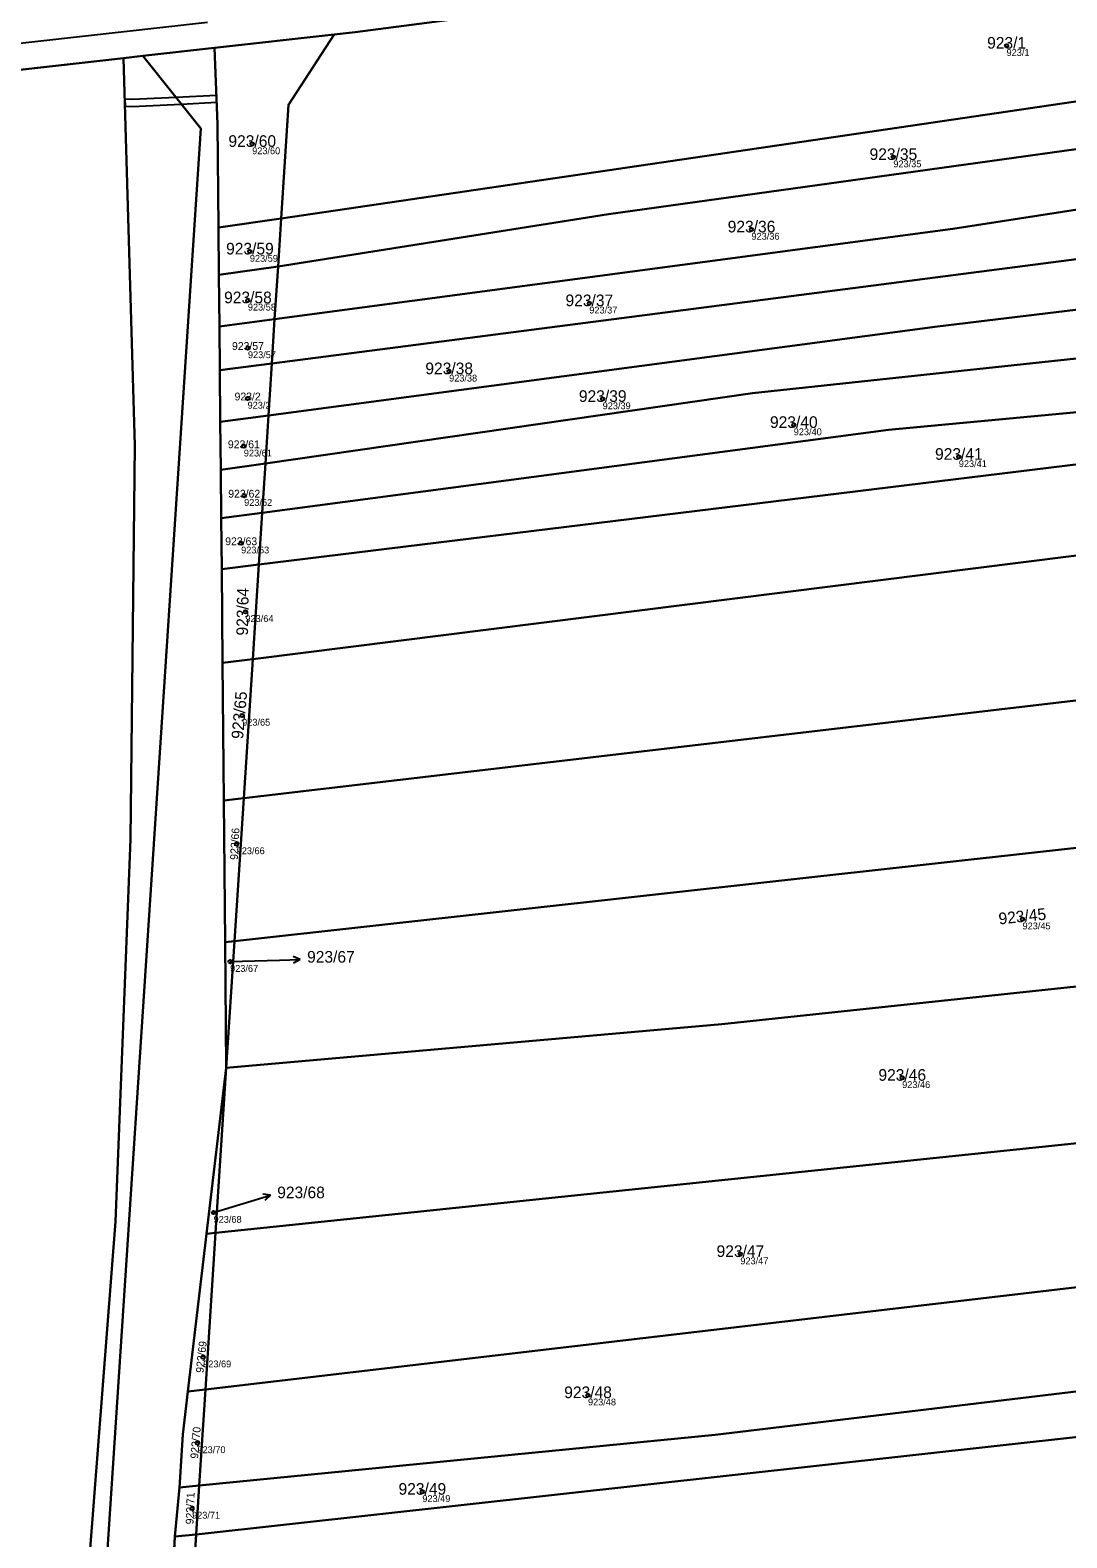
# Model space of a CAD drawing. Extents: x -603967 to -594699, y -1179315 to -1165625.
# Drawn here: x -596214.2 to -596063, y -1172233.4 to -1172013.3 of the extents above; entities that cross this region are included whole.
import ezdxf

# ---------------------------------------------------------------- set-up
doc = ezdxf.new("R2010")
doc.units = 0
for name, color, linetype in [('Definiční body', 7, 'Continuous'), ('Hranice parcel', 7, 'Continuous'), ('Parcelní čísla', 7, 'Continuous'), ('Polygon parcely', 7, 'Continuous'), ('Pop  PČ popisy', 7, 'Continuous'), ('Vnitřní kresba', 7, 'Continuous'), ('Věcná břemena k části', 7, 'Continuous')]:
    doc.layers.add(name, color=color, linetype=linetype)

msp = doc.modelspace()

# ---------------------------------------------------------------- linework, layer by layer
at = {"layer": 'Definiční body'}
for centre in [(-596071.75, -1172015.59994), (-596181.81, -1172029.93994), (-596088.27, -1172031.84994), (-596108.97, -1172042.41994), (-596182.15, -1172045.63994), (-596182.44, -1172052.75994), (-596132.63, -1172053.18994), (-596182.43, -1172059.70994), (-596153.08, -1172063.11994), (-596182.48, -1172067.07994), (-596130.68, -1172067.15994), (-596102.8, -1172070.95994), (-596183.03, -1172074.05994), (-596078.72, -1172075.60994), (-596182.98, -1172081.26994), (-596183.42, -1172088.20994), (-596182.79, -1172098.21994), (-596183.27, -1172113.34994), (-596184.07, -1172132.10994), (-596069.42, -1172143.07994), (-596185.03, -1172149.27994), (-596086.98, -1172166.23994), (-596187.44, -1172185.90994), (-596110.59, -1172191.95994), (-596188.96, -1172207.00994), (-596132.82, -1172212.55994), (-596189.79, -1172219.52994), (-596156.99, -1172226.65994), (-596190.58, -1172229.08994)]:
    msp.add_circle(centre, 0.25, dxfattribs=at)
at = {"layer": 'Hranice parcel'}
for p, q in [((-596169.83, -1172013.95), (-596187.3, -1172015.92)), ((-596200.56, -1172017.41), (-596222.6, -1172019.89)), ((-596197.74, -1172017.09), (-596200.56, -1172017.41)), ((-596187.3, -1172015.92), (-596197.74, -1172017.09)), ((-596177.58, -1172040.8), (-596186.72, -1172042.14)), ((-596177.58, -1172040.8), (-596178.03, -1172047.8)), ((-596186.72, -1172042.14), (-596186.66, -1172049.04)), ((-596178.03, -1172047.8), (-596186.66, -1172049.04)), ((-596178.03, -1172047.8), (-596178.53, -1172055.52)), ((-596186.66, -1172049.04), (-596186.59, -1172056.59)), ((-596178.53, -1172055.52), (-596186.59, -1172056.59)), ((-596186.59, -1172056.59), (-596186.53, -1172062.97)), ((-596178.53, -1172055.52), (-596178.95, -1172061.98)), ((-596178.95, -1172061.98), (-596186.53, -1172062.97)), ((-596186.53, -1172062.97), (-596186.46, -1172070.49)), ((-596179.44, -1172069.56), (-596178.95, -1172061.98)), ((-596186.46, -1172070.49), (-596179.44, -1172069.56)), ((-596179.44, -1172069.56), (-596179.89, -1172076.58)), ((-596186.46, -1172070.49), (-596186.39, -1172077.52)), ((-596186.39, -1172077.52), (-596179.89, -1172076.58)), ((-596179.89, -1172076.58), (-596180.35, -1172083.77)), ((-596186.39, -1172077.52), (-596186.33, -1172084.56)), ((-596186.33, -1172084.56), (-596180.35, -1172083.77)), ((-596186.33, -1172084.56), (-596186.26, -1172092)), ((-596180.35, -1172083.77), (-596180.84, -1172091.33)), ((-596186.26, -1172092), (-596180.84, -1172091.33)), ((-596186.26, -1172092), (-596186.13, -1172105.66)), ((-596180.84, -1172091.33), (-596181.73, -1172105.11)), ((-596186.13, -1172105.66), (-596181.73, -1172105.11)), ((-596181.73, -1172105.11), (-596183.04, -1172125.4)), ((-596186.13, -1172105.66), (-596185.95, -1172125.74)), ((-596185.95, -1172125.74), (-596183.04, -1172125.4)), ((-596185.95, -1172125.74), (-596185.76, -1172146.45)), ((-596183.04, -1172125.4), (-596184.39, -1172146.3)), ((-596185.76, -1172146.45), (-596184.39, -1172146.3)), ((-596185.76, -1172146.45), (-596185.59, -1172164.78)), ((-596184.39, -1172146.3), (-596185.59, -1172164.78)), ((-596185.59, -1172164.78), (-596188.45, -1172189)), ((-596185.59, -1172164.78), (-596187.15, -1172188.86)), ((-596188.45, -1172189), (-596191.18, -1172212.04)), ((-596187.15, -1172188.86), (-596188.63, -1172211.74)), ((-596188.45, -1172189), (-596187.15, -1172188.86)), ((-596191.18, -1172212.04), (-596188.63, -1172211.74)), ((-596188.63, -1172211.74), (-596189.53, -1172225.75)), ((-596192.41, -1172226.03), (-596193.08, -1172233.2)), ((-596192.41, -1172226.03), (-596189.53, -1172225.75)), ((-596189.53, -1172225.75), (-596189.99, -1172232.87)), ((-596193.08, -1172233.2), (-596194.27, -1172255.18)), ((-596193.08, -1172233.2), (-596189.99, -1172232.87)), ((-596189.99, -1172232.87), (-596191.41, -1172254.87))]:
    msp.add_line(p, q, dxfattribs=at)
for points in [[(-596067.11, -1172000.59), (-596166.8, -1172013.61), (-596169.83, -1172013.95)], [(-596177.58, -1172040.8), (-595981.41, -1172011.93), (-595919.76, -1172003.92)], [(-596178.03, -1172047.8), (-596129.83, -1172040.17), (-595980.76, -1172019.46), (-595919.31, -1172009.93)], [(-596169.83, -1172013.95), (-596176.51, -1172024.22), (-596177.58, -1172040.8)], [(-596213.71, -1172341.87), (-596201.77, -1172187.19), (-596199.58, -1172131.4), (-596198.95, -1172073.94), (-596200.56, -1172017.41)], [(-596197.74, -1172017.09), (-596189.31, -1172027.69), (-596209.9, -1172341.72)], [(-596187.3, -1172015.92), (-596186.86, -1172027.04), (-596186.72, -1172042.14)], [(-596178.53, -1172055.52), (-596079.59, -1172042.32), (-595980.13, -1172026.89), (-595918.78, -1172017.08)], [(-596178.95, -1172061.98), (-596044.27, -1172044.49), (-595979.56, -1172033.5), (-595918.3, -1172023.6)], [(-596179.44, -1172069.56), (-596081.85, -1172056.57), (-596041.54, -1172051.72), (-595978.91, -1172041.09), (-595917.7, -1172031.68)], [(-596179.89, -1172076.58), (-596108.81, -1172066.31), (-596044.3, -1172059.38), (-595978.26, -1172048.8), (-595917.07, -1172040.2)], [(-596180.35, -1172083.77), (-596088.98, -1172071.64), (-596042.79, -1172067.34), (-595977.67, -1172055.62), (-595916.52, -1172047.65)], [(-596180.84, -1172091.33), (-596044.18, -1172074.59), (-595977.07, -1172062.71), (-595916.01, -1172054.47)], [(-596181.73, -1172105.11), (-596027.16, -1172085.68), (-595975.84, -1172077.06), (-595960.94, -1172073.73), (-595914.94, -1172068.94)], [(-596183.04, -1172125.4), (-596037.64, -1172108.34), (-595974.18, -1172096.48), (-595962.89, -1172094.4), (-595913.36, -1172090.27)], [(-596184.39, -1172146.3), (-596044.45, -1172130.77), (-595968.36, -1172118.76), (-595912.26, -1172112.13)], [(-596185.59, -1172164.78), (-596113.3, -1172158.39), (-596018.51, -1172148.33), (-595957.75, -1172139.13), (-595911.17, -1172133.71)], [(-596187.15, -1172188.86), (-596016.09, -1172171.03), (-595955.05, -1172160.94), (-595910.09, -1172154.99)], [(-596188.63, -1172211.74), (-596050.65, -1172195.52), (-595908.9, -1172178.58)], [(-596189.53, -1172225.75), (-596114.25, -1172218.32), (-595908.14, -1172193.59)], [(-596189.99, -1172232.87), (-596008.1, -1172212.73), (-595907.75, -1172201.36)], [(-596191.18, -1172212.04), (-596191.92, -1172218.3), (-596192.41, -1172226.03)]]:
    msp.add_lwpolyline(points, dxfattribs=at)
at = {"layer": 'Polygon parcely'}
for points in [[(-596067.11, -1172000.59), (-596166.8, -1172013.61), (-596169.83, -1172013.95), (-596176.51, -1172024.22), (-596177.58, -1172040.8), (-595981.41, -1172011.93), (-595919.76, -1172003.92), (-595920.45, -1171994.55), (-595973.19, -1171996.8), (-596008.79, -1172001.27), (-596046.85, -1172002.42)], [(-595919.31, -1172009.93), (-595919.76, -1172003.92), (-595981.41, -1172011.93), (-596177.58, -1172040.8), (-596178.03, -1172047.8), (-596129.83, -1172040.17), (-595980.76, -1172019.46)], [(-596178.53, -1172055.52), (-596079.59, -1172042.32), (-595980.13, -1172026.89), (-595918.78, -1172017.08), (-595919.31, -1172009.93), (-595980.76, -1172019.46), (-596129.83, -1172040.17), (-596178.03, -1172047.8)], [(-596169.83, -1172013.95), (-596187.3, -1172015.92), (-596186.86, -1172027.04), (-596186.72, -1172042.14), (-596177.58, -1172040.8), (-596176.51, -1172024.22)], [(-596222.6, -1172019.89), (-596226.1, -1172180.57), (-596237.32, -1172342.8), (-596213.71, -1172341.87), (-596201.77, -1172187.19), (-596199.58, -1172131.4), (-596198.95, -1172073.94), (-596200.56, -1172017.41)], [(-596200.56, -1172017.41), (-596198.95, -1172073.94), (-596199.58, -1172131.4), (-596201.77, -1172187.19), (-596213.71, -1172341.87), (-596209.9, -1172341.72), (-596189.31, -1172027.69), (-596197.74, -1172017.09)], [(-596178.53, -1172055.52), (-596178.95, -1172061.98), (-596044.27, -1172044.49), (-595979.56, -1172033.5), (-595918.3, -1172023.6), (-595918.78, -1172017.08), (-595980.13, -1172026.89), (-596079.59, -1172042.32)], [(-596041.54, -1172051.72), (-595978.91, -1172041.09), (-595917.7, -1172031.68), (-595918.3, -1172023.6), (-595979.56, -1172033.5), (-596044.27, -1172044.49), (-596178.95, -1172061.98), (-596179.44, -1172069.56), (-596081.85, -1172056.57)], [(-596179.44, -1172069.56), (-596179.89, -1172076.58), (-596108.81, -1172066.31), (-596044.3, -1172059.38), (-595978.26, -1172048.8), (-595917.07, -1172040.2), (-595917.7, -1172031.68), (-595978.91, -1172041.09), (-596041.54, -1172051.72), (-596081.85, -1172056.57)], [(-596177.58, -1172040.8), (-596186.72, -1172042.14), (-596186.66, -1172049.04), (-596178.03, -1172047.8)], [(-596042.79, -1172067.34), (-595977.67, -1172055.62), (-595916.52, -1172047.65), (-595917.07, -1172040.2), (-595978.26, -1172048.8), (-596044.3, -1172059.38), (-596108.81, -1172066.31), (-596179.89, -1172076.58), (-596180.35, -1172083.77), (-596088.98, -1172071.64)], [(-596186.59, -1172056.59), (-596178.53, -1172055.52), (-596178.03, -1172047.8), (-596186.66, -1172049.04)], [(-595916.01, -1172054.47), (-595916.52, -1172047.65), (-595977.67, -1172055.62), (-596042.79, -1172067.34), (-596088.98, -1172071.64), (-596180.35, -1172083.77), (-596180.84, -1172091.33), (-596044.18, -1172074.59), (-595977.07, -1172062.71)], [(-595975.84, -1172077.06), (-595960.94, -1172073.73), (-595914.94, -1172068.94), (-595916.01, -1172054.47), (-595977.07, -1172062.71), (-596044.18, -1172074.59), (-596180.84, -1172091.33), (-596181.73, -1172105.11), (-596027.16, -1172085.68)], [(-596186.53, -1172062.97), (-596178.95, -1172061.98), (-596178.53, -1172055.52), (-596186.59, -1172056.59)], [(-596178.95, -1172061.98), (-596186.53, -1172062.97), (-596186.46, -1172070.49), (-596179.44, -1172069.56)], [(-596179.89, -1172076.58), (-596179.44, -1172069.56), (-596186.46, -1172070.49), (-596186.39, -1172077.52)], [(-595962.89, -1172094.4), (-595913.36, -1172090.27), (-595914.94, -1172068.94), (-595960.94, -1172073.73), (-595975.84, -1172077.06), (-596027.16, -1172085.68), (-596181.73, -1172105.11), (-596183.04, -1172125.4), (-596037.64, -1172108.34), (-595974.18, -1172096.48)], [(-596180.35, -1172083.77), (-596179.89, -1172076.58), (-596186.39, -1172077.52), (-596186.33, -1172084.56)], [(-596186.26, -1172092), (-596180.84, -1172091.33), (-596180.35, -1172083.77), (-596186.33, -1172084.56)], [(-596181.73, -1172105.11), (-596180.84, -1172091.33), (-596186.26, -1172092), (-596186.13, -1172105.66)], [(-596184.39, -1172146.3), (-596044.45, -1172130.77), (-595968.36, -1172118.76), (-595912.26, -1172112.13), (-595913.36, -1172090.27), (-595962.89, -1172094.4), (-595974.18, -1172096.48), (-596037.64, -1172108.34), (-596183.04, -1172125.4)], [(-596185.95, -1172125.74), (-596183.04, -1172125.4), (-596181.73, -1172105.11), (-596186.13, -1172105.66)], [(-596184.39, -1172146.3), (-596185.59, -1172164.78), (-596113.3, -1172158.39), (-596018.51, -1172148.33), (-595957.75, -1172139.13), (-595911.17, -1172133.71), (-595912.26, -1172112.13), (-595968.36, -1172118.76), (-596044.45, -1172130.77)], [(-596185.76, -1172146.45), (-596184.39, -1172146.3), (-596183.04, -1172125.4), (-596185.95, -1172125.74)], [(-596187.15, -1172188.86), (-596016.09, -1172171.03), (-595955.05, -1172160.94), (-595910.09, -1172154.99), (-595911.17, -1172133.71), (-595957.75, -1172139.13), (-596018.51, -1172148.33), (-596113.3, -1172158.39), (-596185.59, -1172164.78)], [(-596185.59, -1172164.78), (-596184.39, -1172146.3), (-596185.76, -1172146.45)], [(-595908.9, -1172178.58), (-595910.09, -1172154.99), (-595955.05, -1172160.94), (-596016.09, -1172171.03), (-596187.15, -1172188.86), (-596188.63, -1172211.74), (-596050.65, -1172195.52)], [(-596188.45, -1172189), (-596187.15, -1172188.86), (-596185.59, -1172164.78)], [(-596189.53, -1172225.75), (-596114.25, -1172218.32), (-595908.14, -1172193.59), (-595908.9, -1172178.58), (-596050.65, -1172195.52), (-596188.63, -1172211.74)], [(-596188.63, -1172211.74), (-596187.15, -1172188.86), (-596188.45, -1172189), (-596191.18, -1172212.04)], [(-596189.99, -1172232.87), (-596008.1, -1172212.73), (-595907.75, -1172201.36), (-595908.14, -1172193.59), (-596114.25, -1172218.32), (-596189.53, -1172225.75)], [(-595906.57, -1172224.82), (-595907.75, -1172201.36), (-596008.1, -1172212.73), (-596189.99, -1172232.87), (-596191.41, -1172254.87), (-596012.47, -1172235.41), (-595953.9, -1172227.9)], [(-596191.92, -1172218.3), (-596192.41, -1172226.03), (-596189.53, -1172225.75), (-596188.63, -1172211.74), (-596191.18, -1172212.04)], [(-596193.08, -1172233.2), (-596189.99, -1172232.87), (-596189.53, -1172225.75), (-596192.41, -1172226.03)], [(-596194.27, -1172255.18), (-596191.41, -1172254.87), (-596189.99, -1172232.87), (-596193.08, -1172233.2)]]:
    msp.add_lwpolyline(points, close=True, dxfattribs=at)
for points in [[(-596312.32, -1172025.99), (-596300.36, -1172024.66), (-596289.1, -1172023.4), (-596265.54, -1172022.33), (-596244.52, -1172021.37), (-596229.71, -1172020.69), (-596222.6, -1172019.89), (-596200.56, -1172017.41), (-596197.74, -1172017.09), (-596187.3, -1172015.92), (-596169.83, -1172013.95), (-596166.8, -1172013.61), (-596067.11, -1172000.59)], [(-596194.27, -1172255.18), (-596193.08, -1172233.2), (-596192.41, -1172226.03), (-596191.92, -1172218.3), (-596191.18, -1172212.04), (-596188.45, -1172189), (-596185.59, -1172164.78), (-596185.76, -1172146.45), (-596185.95, -1172125.74), (-596186.13, -1172105.66), (-596186.26, -1172092), (-596186.33, -1172084.56), (-596186.39, -1172077.52), (-596186.46, -1172070.49), (-596186.53, -1172062.97), (-596186.59, -1172056.59), (-596186.66, -1172049.04), (-596186.72, -1172042.14), (-596186.86, -1172027.04), (-596187.3, -1172015.92), (-596197.74, -1172017.09), (-596189.31, -1172027.69), (-596209.9, -1172341.72)]]:
    msp.add_lwpolyline(points, dxfattribs=at)
at = {"layer": 'Pop  PČ popisy'}
for p, q in [((-596185.03, -1172149.28), (-596177.8, -1172149.08)), ((-596177.8, -1172149.08), (-596174.801, -1172148.975)), ((-596174.801, -1172148.975), (-596175.819, -1172148.51)), ((-596174.801, -1172148.975), (-596175.784, -1172149.511)), ((-596187.44, -1172185.91), (-596182.03, -1172184.26)), ((-596182.03, -1172184.26), (-596179.16, -1172183.383)), ((-596179.16, -1172183.383), (-596180.264, -1172183.197)), ((-596179.16, -1172183.383), (-596179.971, -1172184.154))]:
    msp.add_line(p, q, dxfattribs=at)
at = {"layer": 'Vnitřní kresba'}
msp.add_line((-596289.1, -1172023.4), (-596188.31, -1172012.16), dxfattribs=at)
at = {"layer": 'Věcná břemena k části'}
msp.add_lwpolyline([(-596200.39, -1172023.4), (-596200.36, -1172024.41), (-596199.33, -1172024.47), (-596192.16, -1172024.11), (-596186.99, -1172023.85), (-596187.03, -1172022.85), (-596192.92, -1172023.15), (-596199.33, -1172023.47)], close=True, dxfattribs=at)

# ---------------------------------------------------------------- texts
at = {"layer": 'Definiční body'}
for s, p in [('923/1', (-596071.75, -1172017.089)), ('923/60', (-596181.81, -1172031.429)), ('923/35', (-596088.27, -1172033.339)), ('923/36', (-596108.97, -1172043.909)), ('923/59', (-596182.15, -1172047.129)), ('923/58', (-596182.44, -1172054.249)), ('923/37', (-596132.63, -1172054.679)), ('923/57', (-596182.43, -1172061.199)), ('923/38', (-596153.08, -1172064.609)), ('923/2', (-596182.48, -1172068.569)), ('923/39', (-596130.68, -1172068.649)), ('923/40', (-596102.8, -1172072.449)), ('923/61', (-596183.03, -1172075.549)), ('923/41', (-596078.72, -1172077.099)), ('923/62', (-596182.98, -1172082.759)), ('923/63', (-596183.42, -1172089.699)), ('923/64', (-596182.79, -1172099.709)), ('923/65', (-596183.27, -1172114.839)), ('923/66', (-596184.07, -1172133.599)), ('923/45', (-596069.42, -1172144.569)), ('923/67', (-596185.03, -1172150.769)), ('923/46', (-596086.98, -1172167.729)), ('923/68', (-596187.44, -1172187.399)), ('923/47', (-596110.59, -1172193.449)), ('923/69', (-596188.96, -1172208.499)), ('923/48', (-596132.82, -1172214.049)), ('923/70', (-596189.79, -1172221.019)), ('923/49', (-596156.99, -1172228.149)), ('923/71', (-596190.58, -1172230.579))]:
    msp.add_text(s, height=0.999996, dxfattribs=at).set_placement(p)
at = {"layer": 'Parcelní čísla'}
for s, height, p in [('923/1', 1.699998, (-596074.586, -1172016.025)), ('923/60', 1.699998, (-596185.276, -1172030.365)), ('923/35', 1.699998, (-596091.736, -1172032.275)), ('923/36', 1.699998, (-596112.436, -1172042.845)), ('923/59', 1.699998, (-596185.616, -1172046.065)), ('923/58', 1.699998, (-596185.906, -1172053.185)), ('923/37', 1.699998, (-596136.096, -1172053.615)), ('923/57', 1.14, (-596184.754, -1172059.995)), ('923/38', 1.699998, (-596156.546, -1172063.545)), ('923/39', 1.699998, (-596134.146, -1172067.585)), ('923/2', 1.14, (-596184.381, -1172067.365)), ('923/40', 1.699998, (-596106.266, -1172071.385)), ('923/61', 1.14, (-596185.354, -1172074.345)), ('923/41', 1.699998, (-596082.186, -1172076.035)), ('923/62', 1.14, (-596185.304, -1172081.555)), ('923/63', 1.14, (-596185.744, -1172088.495)), ('923/67', 1.699998, (-596173.8, -1172149.425)), ('923/46', 1.699998, (-596090.446, -1172166.665)), ('923/68', 1.699998, (-596178.16, -1172183.815)), ('923/47', 1.699998, (-596114.056, -1172192.385)), ('923/48', 1.699998, (-596136.286, -1172212.985)), ('923/49', 1.699998, (-596160.456, -1172227.085))]:
    msp.add_text(s, height=height, dxfattribs=at).set_placement(p)
for s, height, rotation, p in [('923/64', 1.699998, 89, (-596182.425, -1172101.693)), ('923/65', 1.699998, 85, (-596183.148, -1172116.84)), ('923/66', 1.14, 87, (-596183.907, -1172134.446)), ('923/45', 1.699998, 6, (-596072.822, -1172143.865)), ('923/69', 1.14, 84, (-596188.919, -1172209.351)), ('923/70', 1.14, 85, (-596189.708, -1172221.87)), ('923/71', 1.14, 87.9999972, (-596190.376, -1172231.423))]:
    msp.add_text(s, height=height, rotation=rotation, dxfattribs=at).set_placement(p)

doc.saveas('drawing.dxf')
